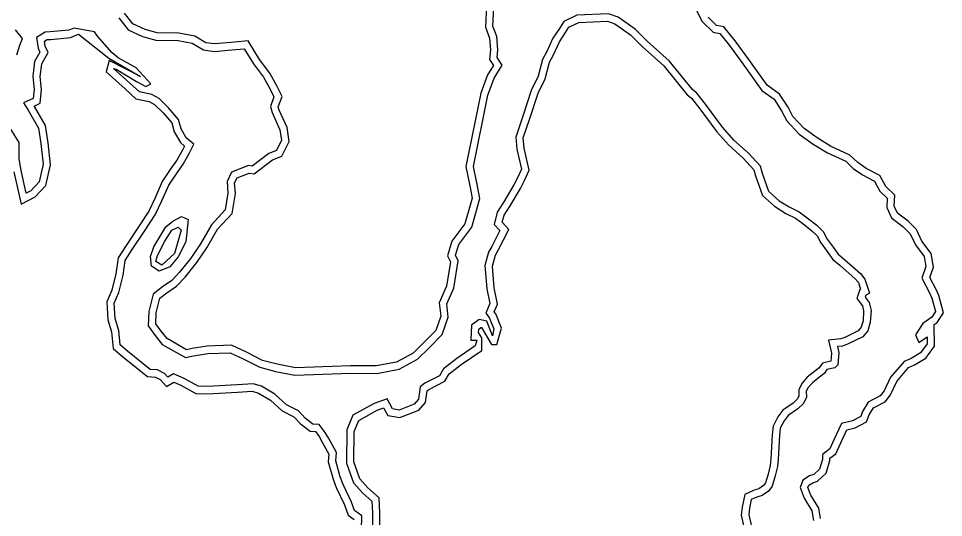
# Model space of a CAD drawing. Extents: x 2160437 to 2172832, y 205694 to 212444.
# Drawn here: x 2163618.3 to 2163993.7, y 209654.8 to 209857.4 of the extents above; entities that cross this region are included whole.
import ezdxf

# ---------------------------------------------------------------- set-up
doc = ezdxf.new("R2010")
doc.units = 0
doc.layers.add('RD_EX_H2O', color=7, linetype='Continuous')
doc.layers.add('RD_EX_VEG_ShrubLine', color=7, linetype='Continuous')

msp = doc.modelspace()

# ---------------------------------------------------------------- linework, layer by layer
at = {"layer": 'RD_EX_H2O'}
for points in [[(2163659.02, 209857.63), (2163662.84, 209852.71), (2163668.71, 209850.1), (2163674.11, 209848.57), (2163683.1, 209848.37), (2163688.8, 209847.34), (2163693.35, 209844.61), (2163697.74, 209844), (2163704.89, 209844.62), (2163709.91, 209845.08), (2163713.68, 209838.99), (2163717.81, 209833.52), (2163720.46, 209828.64), (2163721.99, 209825.51), (2163720.52, 209821.66), (2163721.21, 209819.14), (2163724.38, 209812.21), (2163725, 209807.91), (2163723.02, 209803.81), (2163719.88, 209802.6), (2163713.17, 209797.44), (2163711.63, 209797.73), (2163704.81, 209794.99), (2163702.98, 209791.22), (2163703.3, 209786.43), (2163702.26, 209779.62), (2163696.68, 209773.65), (2163692.2, 209765.85), (2163688.23, 209760.11), (2163683.68, 209754.31), (2163680.57, 209751.03), (2163676.74, 209748.47), (2163672.97, 209745.48), (2163671.23, 209738.36), (2163670.95, 209732.56), (2163673.78, 209728.62), (2163676.63, 209725.07), (2163686.08, 209719.69), (2163689.31, 209720.39), (2163695.21, 209721.4), (2163704.18, 209721.68), (2163709.49, 209719.25), (2163716.31, 209715.75), (2163722.66, 209714.04), (2163730.52, 209712.52), (2163753.13, 209713.31), (2163763.69, 209713.27), (2163772.76, 209715.02), (2163780.23, 209719.04), (2163784.99, 209723.72), (2163790.23, 209729.13), (2163792.69, 209736.09), (2163792.09, 209741.5), (2163794.93, 209747.9), (2163796.71, 209759.03), (2163795.64, 209761.24), (2163796.96, 209765.63), (2163802.22, 209772.69), (2163805.47, 209784.28), (2163804.43, 209789.95), (2163802.9, 209797.34), (2163808.77, 209826.24), (2163811.39, 209833.21), (2163814.55, 209838.36), (2163812.56, 209841.53), (2163812.81, 209844.58), (2163812.39, 209850.05), (2163810.81, 209854.31), (2163811.15, 209861.66)], [(2163897.15, 209822.55), (2163893.55, 209827.07), (2163891.83, 209828.54), (2163882.31, 209840.19), (2163873.45, 209848.15), (2163868.57, 209853), (2163861.69, 209857.95), (2163857.78, 209859.28), (2163844.95, 209858.66), (2163839.58, 209856.15), (2163837.83, 209853.29)], [(2163893.43, 209860.6), (2163895.7, 209856.12), (2163900.17, 209851.77), (2163902.87, 209851.28), (2163906.81, 209846.45), (2163912.23, 209838.91)], [(2163757.48, 209649.63), (2163757.63, 209655.48), (2163754.62, 209657.61), (2163753.44, 209660.98), (2163750.07, 209668.16), (2163748.92, 209671.27), (2163747.04, 209677.71), (2163747.31, 209681.15), (2163744.2, 209686.79), (2163742.79, 209689.31), (2163740.35, 209692.52), (2163737.82, 209692.7), (2163734.81, 209694.98), (2163731.89, 209698.01), (2163727.03, 209700.57), (2163722.37, 209704.85), (2163716.92, 209708.05), (2163713.49, 209709.03), (2163707.01, 209708.66), (2163694.99, 209707.92), (2163691.17, 209708.03), (2163685.6, 209711.14), (2163681.18, 209713.1), (2163678.95, 209711.8), (2163677.62, 209713.26), (2163674.71, 209714.71), (2163671.79, 209714.89), (2163662.63, 209722.36), (2163659.57, 209724.9), (2163658.98, 209730.69), (2163657.6, 209735.56), (2163657.21, 209741.82), (2163659.05, 209746.13), (2163660.83, 209753.16), (2163661.65, 209759.11), (2163664.48, 209763.54), (2163669.74, 209771.47), (2163673.85, 209777.7), (2163676.53, 209783.38), (2163679.27, 209789.75), (2163682.66, 209794.72), (2163685.15, 209798.19), (2163687.68, 209802.83), (2163689.43, 209806.4), (2163686.37, 209808.94), (2163684.33, 209812.53), (2163683.21, 209816.42), (2163679.19, 209821.05), (2163675.43, 209824.85), (2163672.47, 209826.56), (2163667.39, 209827.55), (2163663.57, 209831.06), (2163656.87, 209837.11), (2163657.91, 209836.81), (2163666.19, 209831.79), (2163669.96, 209829.8), (2163672.02, 209830.86), (2163666.13, 209837.35), (2163658.77, 209841.4), (2163656.35, 209843.42), (2163650.45, 209850.23), (2163649.17, 209851.98), (2163640.8, 209853.4), (2163638.77, 209852.57), (2163631.21, 209851.9), (2163629.11, 209851.8), (2163625.66, 209849.7), (2163626.25, 209845.33), (2163627, 209843.66), (2163624.88, 209839.94), (2163624.16, 209833.86), (2163624.63, 209828.52), (2163624.31, 209824.95), (2163620.35, 209823.16), (2163622.24, 209820.11), (2163626.45, 209812.87), (2163627.35, 209806.55), (2163628.29, 209798.16), (2163626.71, 209791.04), (2163623.29, 209787.43), (2163621.43, 209786.44), (2163619.39, 209795.71), (2163618.59, 209800.33), (2163618.54, 209806.98), (2163615.19, 209812.42)], [(2163617.68, 209842.58), (2163618.86, 209846.48), (2163619.96, 209849.31), (2163617.15, 209852.77)], [(2163837.83, 209853.29), (2163835.17, 209849.42), (2163832.77, 209844.01), (2163830.94, 209840.79), (2163829.23, 209833.9), (2163826.42, 209828.11), (2163822.99, 209817.72), (2163820.09, 209809.21), (2163820.57, 209804.26), (2163822.43, 209796.17), (2163820.9, 209792.9), (2163819.37, 209789.79), (2163815.22, 209782.95), (2163812.57, 209778.75), (2163811.31, 209773.78), (2163813.66, 209771.24), (2163810.37, 209764.73), (2163809.06, 209762.47), (2163807.62, 209757.1), (2163808.38, 209747.61), (2163809.53, 209741.65), (2163807.93, 209737.7), (2163809.37, 209735.96), (2163811.2, 209731.36), (2163810.68, 209728.59), (2163808.41, 209734.49), (2163805.24, 209735.19), (2163802.21, 209732.82), (2163801.88, 209726.73), (2163804.36, 209726.81), (2163803.7, 209724.42), (2163796.21, 209719.29), (2163790.72, 209715.1), (2163789.17, 209712.31), (2163783.23, 209709.26), (2163781.36, 209707.88), (2163780.59, 209702.78), (2163778.94, 209700.83), (2163772.81, 209698.41), (2163770.11, 209698.9), (2163767.86, 209702.9), (2163762.61, 209701.04), (2163754.04, 209696.32), (2163751.54, 209690.32), (2163751.41, 209676.88), (2163754.24, 209668.83), (2163758.01, 209664.71), (2163761.75, 209661.39), (2163761.94, 209656.49), (2163762.13, 209641.96)], [(2163912.23, 209838.91), (2163920.01, 209828.12), (2163924.92, 209824.61), (2163928, 209819.82), (2163930.04, 209815.79), (2163935.11, 209810.47), (2163940.73, 209806.4), (2163946.58, 209802.84)], [(2163926.99, 209783.38), (2163922.73, 209787.14), (2163920.25, 209794.37), (2163919.35, 209797.47), (2163914.49, 209802.7), (2163908.59, 209808.03), (2163903.97, 209813.27), (2163897.15, 209822.55)], [(2163946.58, 209802.84), (2163953.99, 209799.41), (2163956.96, 209796.53), (2163960.81, 209793.85), (2163965.65, 209791.39), (2163967.79, 209787.32), (2163970.81, 209784.41), (2163970.68, 209780.63), (2163972.56, 209776.37), (2163977.31, 209772.75), (2163980.18, 209769.91), (2163982.32, 209765.42), (2163985.81, 209760.74), (2163986.5, 209756.66), (2163984.82, 209751.95), (2163987.96, 209745.93), (2163988.98, 209743.79), (2163990.42, 209738.41), (2163988.88, 209736.04), (2163985.22, 209733.47), (2163982.33, 209728.88), (2163983.6, 209725.8), (2163986.98, 209728.13), (2163987.03, 209725.29), (2163984.39, 209721.67), (2163980.55, 209719.36), (2163977.69, 209718.06), (2163972.2, 209711.69), (2163969.63, 209706.18), (2163968, 209704.15), (2163963.14, 209701.58), (2163960.78, 209697.77), (2163960.06, 209695.75), (2163956.77, 209694.04), (2163952.28, 209692.98), (2163949.22, 209686.25), (2163947.59, 209682.6), (2163944.6, 209680.33), (2163944.54, 209678.32), (2163943.37, 209674.34), (2163941.04, 209672.21), (2163939.34, 209671.64), (2163936.62, 209669.98), (2163935.48, 209666.89), (2163937.1, 209662.57), (2163940.19, 209657.41), (2163940.93, 209653.54)], [(2163926.99, 209783.38), (2163931.08, 209780.87), (2163935.11, 209778.86), (2163938.4, 209776.49), (2163942.31, 209773.43), (2163944.84, 209770.89), (2163946.5, 209767.84), (2163948.85, 209764.49), (2163950.9, 209761.62), (2163953.53, 209759.58), (2163960, 209753.78), (2163961.81, 209751.59), (2163963.66, 209745.79), (2163962.15, 209745.08), (2163961.84, 209744.26), (2163963.57, 209742.02), (2163964.26, 209738.86), (2163963.98, 209734.13), (2163962.92, 209730.61), (2163960.99, 209728.18), (2163954.75, 209725.08), (2163952.62, 209724.39), (2163950.63, 209724.16), (2163951.19, 209721.72), (2163950.84, 209716.72), (2163949.53, 209715.59), (2163946.38, 209714.84), (2163945.41, 209713.41), (2163940.46, 209709.5), (2163938.8, 209707.6), (2163937.96, 209706), (2163938.05, 209703.56), (2163936.85, 209701.07), (2163934.54, 209698.92), (2163930.63, 209696.13), (2163928.98, 209693.99), (2163927.42, 209690.97), (2163927.14, 209688.06), (2163926.58, 209678.38), (2163926.25, 209675.44), (2163925.38, 209671.66), (2163924.2, 209667.48), (2163922.67, 209665.52), (2163920.11, 209663.75), (2163917.95, 209663.01), (2163915.69, 209662.04), (2163914.98, 209658.51), (2163914.65, 209655.81), (2163916.39, 209648.29)]]:
    msp.add_lwpolyline(points, dxfattribs=at)
msp.add_lwpolyline([(2163678.15, 209772.79), (2163680.95, 209775.02), (2163684.42, 209776.96), (2163687.21, 209775.8), (2163686.18, 209766.7), (2163683.14, 209760.55), (2163679.8, 209756.59), (2163675.36, 209754.77), (2163672.32, 209756.82), (2163671.92, 209760.72), (2163673.25, 209764.62)], close=True, dxfattribs=at)
at = {"layer": 'RD_EX_VEG_ShrubLine'}
for points in [[(2163808.19, 209862.74), (2163807.78, 209853.84), (2163809.43, 209849.41), (2163809.8, 209844.59), (2163809.49, 209840.78), (2163811.02, 209838.34), (2163808.68, 209834.53), (2163805.88, 209827.07), (2163799.83, 209797.33), (2163801.49, 209789.37), (2163802.39, 209784.42), (2163799.48, 209774.03), (2163794.23, 209767), (2163792.43, 209760.98), (2163793.6, 209758.57), (2163792.03, 209748.75), (2163789.02, 209741.97), (2163789.64, 209736.45), (2163787.62, 209730.75), (2163782.86, 209725.84), (2163778.43, 209721.48), (2163771.74, 209717.88), (2163763.41, 209716.28), (2163753.08, 209716.31), (2163730.75, 209715.53), (2163723.33, 209716.96), (2163717.4, 209718.56), (2163710.81, 209721.95), (2163704.79, 209724.7), (2163694.91, 209724.39), (2163688.74, 209723.33), (2163686.57, 209722.86), (2163678.61, 209727.39), (2163676.17, 209730.44), (2163674, 209733.46), (2163674.21, 209737.93), (2163675.64, 209743.77), (2163678.51, 209746.04), (2163682.49, 209748.75), (2163685.95, 209752.35), (2163690.64, 209758.33), (2163694.73, 209764.25), (2163699.11, 209771.85), (2163705.08, 209778.25), (2163706.32, 209786.29), (2163706.03, 209790.63), (2163707.01, 209792.64), (2163711.94, 209794.62), (2163713.93, 209794.25), (2163721.36, 209799.96), (2163725.2, 209801.44), (2163728.1, 209807.43), (2163727.29, 209813.06), (2163724.04, 209820.17), (2163723.67, 209821.51), (2163725.26, 209825.66), (2163723.12, 209830.01), (2163720.34, 209835.15), (2163716.16, 209840.68), (2163711.48, 209848.24), (2163704.62, 209847.61), (2163697.82, 209847.02), (2163694.37, 209847.5), (2163689.88, 209850.2), (2163683.4, 209851.36), (2163674.56, 209851.56), (2163669.73, 209852.93), (2163664.75, 209855.14), (2163661.37, 209859.51)], [(2163765.13, 209642.07), (2163764.94, 209656.57), (2163764.7, 209662.79), (2163760.12, 209666.85), (2163756.86, 209670.41), (2163754.42, 209677.38), (2163754.53, 209689.71), (2163756.4, 209694.2), (2163763.84, 209698.3), (2163766.48, 209699.23), (2163768.19, 209696.2), (2163773.12, 209695.31), (2163780.74, 209698.31), (2163783.43, 209701.49), (2163784.14, 209706.21), (2163784.82, 209706.7), (2163791.35, 209710.06), (2163793.04, 209713.09), (2163797.97, 209716.86), (2163806.29, 209722.56), (2163806.28, 209727.66), (2163805.05, 209729.83), (2163805.13, 209731.29), (2163805.98, 209731.95), (2163806.19, 209731.91), (2163810.22, 209724.98), (2163812.41, 209724.99), (2163814.31, 209731.66), (2163811.98, 209737.5), (2163811.38, 209738.23), (2163812.64, 209741.35), (2163811.36, 209748.01), (2163810.66, 209756.83), (2163811.85, 209761.31), (2163813.01, 209763.29), (2163817.27, 209771.75), (2163814.62, 209774.63), (2163815.36, 209777.55), (2163817.77, 209781.37), (2163822, 209788.35), (2163823.61, 209791.6), (2163825.59, 209795.84), (2163823.54, 209804.75), (2163823.14, 209808.86), (2163825.84, 209816.76), (2163829.21, 209826.99), (2163832.06, 209832.87), (2163833.76, 209839.67), (2163835.45, 209842.66), (2163837.8, 209847.95), (2163840.35, 209851.66), (2163841.67, 209853.82), (2163845.69, 209855.69), (2163857.36, 209856.26), (2163860.3, 209855.25), (2163866.63, 209850.7), (2163871.39, 209845.97), (2163880.14, 209838.11), (2163889.68, 209826.44), (2163891.38, 209824.98), (2163894.8, 209820.74), (2163901.69, 209811.42), (2163906.5, 209805.97), (2163912.43, 209800.61), (2163916.74, 209795.99), (2163917.45, 209793.48), (2163920.21, 209785.47), (2163925.05, 209781.19), (2163929.63, 209778.24), (2163933.55, 209776.28), (2163936.6, 209774.09), (2163940.31, 209771.18), (2163942.41, 209769.08), (2163943.95, 209766.26), (2163946.4, 209762.75), (2163948.71, 209759.52), (2163951.6, 209757.27), (2163957.83, 209751.7), (2163959.13, 209750.13), (2163960, 209747.4), (2163959.77, 209747.29), (2163958.45, 209743.75), (2163960.78, 209740.72), (2163961.24, 209738.63), (2163961.01, 209734.66), (2163960.21, 209732.03), (2163959.06, 209730.56), (2163953.62, 209727.86), (2163951.98, 209727.33), (2163946.95, 209726.77), (2163948.16, 209721.48), (2163947.94, 209718.3), (2163944.55, 209717.49), (2163943.19, 209715.48), (2163938.38, 209711.69), (2163936.31, 209709.31), (2163934.94, 209706.68), (2163935.02, 209704.2), (2163934.39, 209702.88), (2163932.64, 209701.25), (2163928.52, 209698.32), (2163926.44, 209695.6), (2163924.49, 209691.82), (2163924.15, 209688.29), (2163923.59, 209678.64), (2163923.29, 209675.94), (2163922.47, 209672.41), (2163921.47, 209668.86), (2163920.59, 209667.73), (2163918.74, 209666.46), (2163916.87, 209665.81), (2163913.05, 209664.17), (2163912.02, 209658.99), (2163911.61, 209655.65), (2163913.52, 209647.37)], [(2163943.82, 209654.37), (2163943.04, 209658.49), (2163939.81, 209663.87), (2163938.68, 209666.89), (2163939.08, 209667.96), (2163940.62, 209668.9), (2163942.59, 209669.56), (2163946.01, 209672.7), (2163947.53, 209677.84), (2163947.56, 209678.81), (2163950.02, 209680.67), (2163951.96, 209685.02), (2163954.4, 209690.4), (2163957.83, 209691.2), (2163962.49, 209693.64), (2163963.5, 209696.46), (2163965.26, 209699.3), (2163969.95, 209701.78), (2163972.19, 209704.58), (2163974.75, 209710.04), (2163979.53, 209715.6), (2163981.94, 209716.7), (2163986.46, 209719.41), (2163990.05, 209724.34), (2163989.89, 209733.08), (2163991.08, 209733.92), (2163993.67, 209737.9), (2163991.81, 209744.84), (2163990.64, 209747.27), (2163988.09, 209752.17), (2163989.59, 209756.39), (2163988.64, 209761.96), (2163984.9, 209766.98), (2163982.67, 209771.68), (2163979.28, 209775.02), (2163975, 209778.29), (2163973.71, 209781.21), (2163973.86, 209785.64), (2163970.22, 209789.14), (2163967.86, 209793.63), (2163962.35, 209796.43), (2163958.88, 209798.85), (2163955.71, 209801.92), (2163947.84, 209805.56), (2163942.38, 209808.9), (2163937.08, 209812.73), (2163932.51, 209817.53), (2163930.6, 209821.31), (2163927.13, 209826.71), (2163922.15, 209830.27), (2163914.66, 209840.66), (2163909.19, 209848.28), (2163904.49, 209854.03), (2163901.6, 209854.56), (2163898.15, 209857.92)], [(2163616.44, 209795.14), (2163619.35, 209781.93), (2163625.13, 209785.01), (2163629.46, 209789.58), (2163631.32, 209798), (2163630.33, 209806.93), (2163629.33, 209813.88), (2163624.81, 209821.65), (2163624.7, 209821.84), (2163627.14, 209822.95), (2163627.64, 209828.52), (2163627.17, 209833.82), (2163627.79, 209838.98), (2163630.36, 209843.5), (2163629.16, 209846.17), (2163628.89, 209848.16), (2163630.02, 209848.84), (2163631.41, 209848.9), (2163639.49, 209849.62), (2163642.74, 209850.96), (2163655.03, 209841.27), (2163667.89, 209833.82), (2163655.07, 209840.38), (2163653.96, 209835.7), (2163661.55, 209828.84), (2163665.98, 209824.77), (2163671.41, 209823.71), (2163673.58, 209822.46), (2163676.99, 209819.01), (2163680.51, 209814.95), (2163681.54, 209811.36), (2163684.03, 209806.98), (2163685.7, 209805.6), (2163685.02, 209804.21), (2163682.61, 209799.79), (2163680.2, 209796.43), (2163676.63, 209791.2), (2163673.79, 209784.62), (2163671.23, 209779.18), (2163667.24, 209773.13), (2163661.97, 209765.18), (2163658.77, 209760.18), (2163657.88, 209753.74), (2163656.2, 209747.09), (2163654.17, 209742.34), (2163654.62, 209735.06), (2163656.03, 209730.12), (2163656.71, 209723.37), (2163660.73, 209720.04), (2163670.64, 209711.96), (2163673.91, 209711.75), (2163675.78, 209710.82), (2163678.36, 209707.99), (2163681.37, 209709.73), (2163684.26, 209708.45), (2163690.35, 209705.05), (2163695.04, 209704.91), (2163707.19, 209705.67), (2163713.15, 209706), (2163715.73, 209705.27), (2163720.57, 209702.42), (2163725.29, 209698.1), (2163730.07, 209695.58), (2163732.81, 209692.73), (2163736.73, 209689.77), (2163738.79, 209689.63), (2163740.28, 209687.66), (2163741.58, 209685.33), (2163744.25, 209680.48), (2163744.01, 209677.39), (2163746.07, 209670.33), (2163747.3, 209667), (2163750.66, 209659.84), (2163752.11, 209655.71), (2163754.59, 209653.96)]]:
    msp.add_lwpolyline(points, dxfattribs=at)
msp.add_lwpolyline([(2163677.74, 209766.96), (2163680.58, 209771.38), (2163683.11, 209772.66), (2163684.33, 209771.47), (2163681.64, 209761.96), (2163676.49, 209757.25), (2163674.1, 209758.75), (2163674.71, 209761.1)], close=True, dxfattribs=at)

doc.saveas('drawing.dxf')
